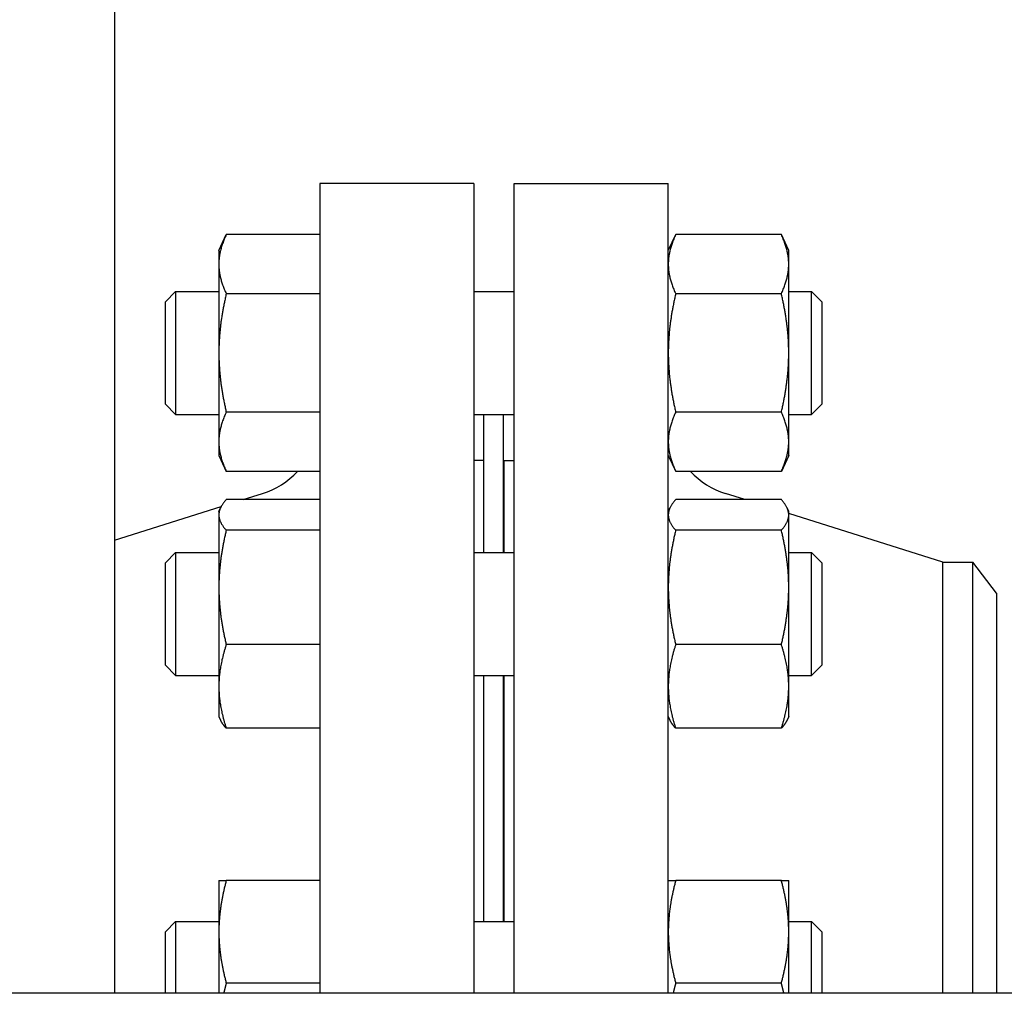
# Model space of a CAD drawing. Header units: inches. Extents: x 24 to 1128, y -69 to 748.
# Tile 510 of 656: x 756.58 to 762.58, y 294.86 to 300.79. Entities that reach past the tile are written whole.
import ezdxf

# ---------------------------------------------------------------- set-up
doc = ezdxf.new("R2010")
doc.units = ezdxf.units.IN
doc.header["$LTSCALE"] = 32
doc.header["$MEASUREMENT"] = 0
doc.layers.add('Visible (ANSI)', color=7, linetype='Continuous', lineweight=30)

msp = doc.modelspace()

# ---------------------------------------------------------------- linework, layer by layer
at = {"layer": 'Visible (ANSI)'}
for p, q in [((757.15563, 310.60867), (757.15563, 294.85867)), ((758.40563, 299.79617), (758.40563, 294.85867)), ((759.34563, 299.79617), (758.40563, 299.79617)), ((759.34563, 299.79617), (759.34563, 294.85867)), ((759.59013, 294.85867), (759.59013, 299.79617)), ((759.59013, 299.79617), (760.53013, 299.79617)), ((760.53013, 294.85867), (760.53013, 299.79617)), ((757.79113, 299.38738), (757.83622, 299.48406)), ((758.40563, 299.48406), (757.83622, 299.48406)), ((760.53013, 299.38738), (760.57522, 299.48406)), ((761.21905, 299.48406), (760.57522, 299.48406)), ((761.26413, 299.38738), (761.21905, 299.48406)), ((757.79113, 299.38738), (757.79113, 299.30364)), ((761.26413, 299.30364), (761.26413, 299.38738)), ((757.79113, 299.30364), (757.79113, 298.76238)), ((761.26413, 298.76238), (761.26413, 299.30364)), ((757.46513, 299.07488), (757.52763, 299.13738)), ((757.52763, 299.13738), (757.52763, 298.38738)), ((757.52763, 299.13738), (757.79113, 299.13738)), ((759.34563, 299.13738), (759.59013, 299.13738)), ((761.26413, 299.13738), (761.40263, 299.13738)), ((761.40263, 298.38738), (761.40263, 299.13738)), ((761.46513, 299.07488), (761.40263, 299.13738)), ((757.46513, 298.44988), (757.46513, 299.07488)), ((758.40563, 299.12322), (757.83622, 299.12322)), ((761.21905, 299.12322), (760.57522, 299.12322)), ((761.46513, 299.07488), (761.46513, 298.44988)), ((757.79113, 298.76238), (757.79113, 298.22111)), ((761.26413, 298.22111), (761.26413, 298.76238)), ((757.46513, 298.44988), (757.52763, 298.38738)), ((761.46513, 298.44988), (761.40263, 298.38738)), ((757.52763, 298.38738), (757.79113, 298.38738)), ((758.40563, 298.40153), (757.83622, 298.40153)), ((759.34563, 298.38738), (759.59013, 298.38738)), ((759.40513, 297.54626), (759.40513, 298.38738)), ((759.52513, 297.54626), (759.52513, 298.38738)), ((761.21905, 298.40153), (760.57522, 298.40153)), ((761.26413, 298.38738), (761.40263, 298.38738)), ((757.79113, 298.22111), (757.79113, 298.13738)), ((761.26413, 298.13738), (761.26413, 298.22111)), ((757.79113, 298.13738), (757.83622, 298.04069)), ((759.40513, 298.10617), (759.34563, 298.10617)), ((759.53013, 297.54626), (759.53013, 298.10617)), ((759.53013, 298.10617), (759.59013, 298.10617)), ((760.53013, 298.13738), (760.57522, 298.04069)), ((761.26413, 298.13738), (761.21905, 298.04069)), ((758.4035, 298.04069), (757.83622, 298.04069)), ((759.52513, 297.98617), (759.53013, 297.98617)), ((761.21905, 298.04069), (760.57522, 298.04069)), ((758.40563, 297.86836), (757.83622, 297.86836)), ((757.93895, 297.86836), (758.05661, 297.90562)), ((761.21905, 297.86836), (760.57522, 297.86836)), ((760.99682, 297.86836), (760.87916, 297.90562)), ((757.15563, 297.62025), (757.80531, 297.82603)), ((757.79113, 297.79626), (757.80141, 297.81831)), ((760.53013, 297.79626), (760.54041, 297.81831)), ((761.26413, 297.79626), (761.25385, 297.81831)), ((757.79113, 297.79626), (757.79113, 297.77496)), ((757.79113, 297.77496), (757.79113, 297.33302)), ((761.26413, 297.77496), (761.26413, 297.79626)), ((762.20347, 297.48617), (761.26413, 297.78369)), ((761.26413, 297.33302), (761.26413, 297.77496)), ((758.40563, 297.68157), (757.83622, 297.68157)), ((761.21905, 297.68157), (760.57522, 297.68157)), ((757.46513, 297.48376), (757.52763, 297.54626)), ((757.52763, 297.54626), (757.52763, 296.79626)), ((757.52763, 297.54626), (757.79113, 297.54626)), ((759.34563, 297.54626), (759.59013, 297.54626)), ((761.26413, 297.54626), (761.40263, 297.54626)), ((761.40263, 296.79626), (761.40263, 297.54626)), ((761.46513, 297.48376), (761.40263, 297.54626)), ((757.46513, 296.85876), (757.46513, 297.48376)), ((761.46513, 297.48376), (761.46513, 296.85876)), ((762.20347, 294.85867), (762.20347, 297.48617)), ((762.20347, 297.48617), (762.38626, 297.48617)), ((762.38626, 294.85867), (762.38626, 297.48617)), ((762.53013, 297.29867), (762.38626, 297.48617)), ((757.79113, 297.33302), (757.79113, 296.72932)), ((761.26413, 296.72932), (761.26413, 297.33302)), ((762.53013, 297.29867), (762.53013, 294.85867)), ((758.40563, 296.98447), (757.83622, 296.98447)), ((761.21905, 296.98447), (760.57522, 296.98447)), ((757.46513, 296.85876), (757.52763, 296.79626)), ((761.46513, 296.85876), (761.40263, 296.79626)), ((757.52763, 296.79626), (757.79113, 296.79626)), ((759.34563, 296.79626), (759.59013, 296.79626)), ((759.40513, 295.29608), (759.40513, 296.79626)), ((759.52513, 295.29608), (759.52513, 296.79626)), ((759.53013, 295.29608), (759.53013, 296.79626)), ((761.26413, 296.79626), (761.40263, 296.79626)), ((757.79113, 296.72932), (757.79113, 296.54626)), ((761.26413, 296.54626), (761.26413, 296.72932)), ((757.79113, 296.54626), (757.80141, 296.52421)), ((760.53013, 296.54626), (760.54041, 296.52421)), ((761.26413, 296.54626), (761.25385, 296.52421)), ((758.40563, 296.47416), (757.83622, 296.47416)), ((761.21905, 296.47416), (760.57522, 296.47416)), ((757.79113, 295.54608), (757.79113, 295.23358)), ((758.40563, 295.54608), (757.83622, 295.54608)), ((761.21905, 295.54608), (760.57522, 295.54608)), ((761.26413, 295.23358), (761.26413, 295.54608)), ((757.46513, 295.23358), (757.52763, 295.29608)), ((757.52763, 295.29608), (757.52763, 294.85867)), ((757.52763, 295.29608), (757.79113, 295.29608)), ((759.34563, 295.29608), (759.59013, 295.29608)), ((761.26413, 295.29608), (761.40263, 295.29608)), ((761.40263, 294.85867), (761.40263, 295.29608)), ((761.46513, 295.23358), (761.40263, 295.29608)), ((757.46513, 294.85867), (757.46513, 295.23358)), ((757.79113, 295.23358), (757.79113, 294.85867)), ((761.26413, 294.85867), (761.26413, 295.23358)), ((761.46513, 295.23358), (761.46513, 294.85867)), ((758.40563, 294.92108), (757.83622, 294.92108)), ((761.21905, 294.92108), (760.57522, 294.92108)), ((785.36063, 294.85867), (748.86063, 294.85867))]:
    msp.add_line(p, q, dxfattribs=at)
for centre, start, end in [((757.90563, 298.38228), 287.574716, 316.906395), ((761.03013, 298.38228), 223.093605, 252.425284)]:
    msp.add_arc(centre, 0.5, start, end, dxfattribs=at)
for points, weights in [([(757.83622, 299.48406), (757.79113, 299.38738), (757.79113, 299.30364)], [1, 1.0379548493, 1]), ([(760.57522, 299.48406), (760.53013, 299.38738), (760.53013, 299.30364)], [1, 1.0379548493, 1]), ([(761.26413, 299.30364), (761.26413, 299.38738), (761.21905, 299.48406)], [1, 1.0379548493, 1]), ([(757.79113, 299.30364), (757.79113, 299.21991), (757.83622, 299.12322)], [1, 1.0379548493, 1]), ([(760.53013, 299.30364), (760.53013, 299.21991), (760.57522, 299.12322)], [1, 1.0379548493, 1]), ([(761.21905, 299.12322), (761.26413, 299.21991), (761.26413, 299.30364)], [1, 1.0379548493, 1]), ([(757.83622, 299.12322), (757.79113, 298.92984), (757.79113, 298.76238)], [1, 1.0379548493, 1]), ([(760.57522, 299.12322), (760.53013, 298.92984), (760.53013, 298.76238)], [1, 1.0379548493, 1]), ([(761.26413, 298.76238), (761.26413, 298.92984), (761.21905, 299.12322)], [1, 1.0379548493, 1]), ([(757.79113, 298.76238), (757.79113, 298.59491), (757.83622, 298.40153)], [1, 1.0379548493, 1]), ([(760.53013, 298.76238), (760.53013, 298.59491), (760.57522, 298.40153)], [1, 1.0379548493, 1]), ([(761.21905, 298.40153), (761.26413, 298.59491), (761.26413, 298.76238)], [1, 1.0379548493, 1]), ([(757.83622, 298.40153), (757.79113, 298.30484), (757.79113, 298.22111)], [1, 1.0379548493, 1]), ([(760.57522, 298.40153), (760.53013, 298.30484), (760.53013, 298.22111)], [1, 1.0379548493, 1]), ([(761.26413, 298.22111), (761.26413, 298.30484), (761.21905, 298.40153)], [1, 1.0379548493, 1]), ([(757.79113, 298.22111), (757.79113, 298.13738), (757.83622, 298.04069)], [1, 1.0379548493, 1]), ([(760.53013, 298.22111), (760.53013, 298.13738), (760.57522, 298.04069)], [1, 1.0379548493, 1]), ([(761.21905, 298.04069), (761.26413, 298.13738), (761.26413, 298.22111)], [1, 1.0379548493, 1]), ([(757.83622, 297.86836), (757.79113, 297.81831), (757.79113, 297.77496)], [1, 1.0379548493, 1]), ([(760.57522, 297.86836), (760.53013, 297.81831), (760.53013, 297.77496)], [1, 1.0379548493, 1]), ([(761.26413, 297.77496), (761.26413, 297.81831), (761.21905, 297.86836)], [1, 1.0379548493, 1]), ([(757.79113, 297.77496), (757.79113, 297.73162), (757.83622, 297.68157)], [1, 1.0379548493, 1]), ([(760.53013, 297.77496), (760.53013, 297.73162), (760.57522, 297.68157)], [1, 1.0379548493, 1]), ([(761.21905, 297.68157), (761.26413, 297.73162), (761.26413, 297.77496)], [1, 1.0379548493, 1]), ([(757.83622, 297.68157), (757.79113, 297.49478), (757.79113, 297.33302)], [1, 1.0379548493, 1]), ([(760.57522, 297.68157), (760.53013, 297.49478), (760.53013, 297.33302)], [1, 1.0379548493, 1]), ([(761.26413, 297.33302), (761.26413, 297.49478), (761.21905, 297.68157)], [1, 1.0379548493, 1]), ([(757.79113, 297.33302), (757.79113, 297.17126), (757.83622, 296.98447)], [1, 1.0379548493, 1]), ([(760.53013, 297.33302), (760.53013, 297.17126), (760.57522, 296.98447)], [1, 1.0379548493, 1]), ([(761.21905, 296.98447), (761.26413, 297.17126), (761.26413, 297.33302)], [1, 1.0379548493, 1]), ([(757.83622, 296.98447), (757.79113, 296.84773), (757.79113, 296.72932)], [1, 1.0379548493, 1]), ([(760.57522, 296.98447), (760.53013, 296.84773), (760.53013, 296.72932)], [1, 1.0379548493, 1]), ([(761.26413, 296.72932), (761.26413, 296.84773), (761.21905, 296.98447)], [1, 1.0379548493, 1]), ([(757.79113, 296.72932), (757.79113, 296.6109), (757.83622, 296.47416)], [1, 1.0379548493, 1]), ([(760.53013, 296.72932), (760.53013, 296.6109), (760.57522, 296.47416)], [1, 1.0379548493, 1]), ([(761.21905, 296.47416), (761.26413, 296.6109), (761.26413, 296.72932)], [1, 1.0379548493, 1]), ([(757.83622, 296.47416), (757.81245, 296.50055), (757.80141, 296.52421)], [1, 1.01965956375, 1.01895290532]), ([(760.57522, 296.47416), (760.55145, 296.50055), (760.54041, 296.52421)], [1, 1.01965956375, 1.01895290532]), ([(761.25385, 296.52421), (761.24282, 296.50055), (761.21905, 296.47416)], [1.01895290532, 1.01965956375, 1]), ([(757.79113, 295.54608), (757.79113, 295.54608), (757.83622, 295.54608)], [1, 1.0379548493, 1]), ([(757.83622, 295.54608), (757.79113, 295.37861), (757.79113, 295.23358)], [1, 1.0379548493, 1]), ([(760.53013, 295.54608), (760.53013, 295.54608), (760.57522, 295.54608)], [1, 1.0379548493, 1]), ([(760.57522, 295.54608), (760.53013, 295.37861), (760.53013, 295.23358)], [1, 1.0379548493, 1]), ([(761.21905, 295.54608), (761.26413, 295.54608), (761.26413, 295.54608)], [1, 1.0379548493, 1]), ([(761.26413, 295.23358), (761.26413, 295.37861), (761.21905, 295.54608)], [1, 1.0379548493, 1]), ([(757.79113, 295.23358), (757.79113, 295.08855), (757.83622, 294.92108)], [1, 1.0379548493, 1]), ([(760.53013, 295.23358), (760.53013, 295.08855), (760.57522, 294.92108)], [1, 1.0379548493, 1]), ([(761.21905, 294.92108), (761.26413, 295.08855), (761.26413, 295.23358)], [1, 1.0379548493, 1]), ([(757.83622, 294.92108), (757.82762, 294.88914), (757.82074, 294.85867)], [1, 1.00702312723, 1.01144714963]), ([(760.57522, 294.92108), (760.56662, 294.88914), (760.55974, 294.85867)], [1, 1.00702312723, 1.01144714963]), ([(761.23453, 294.85867), (761.22765, 294.88914), (761.21905, 294.92108)], [1.01144714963, 1.00702312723, 1])]:
    msp.add_rational_spline(points, weights, degree=2, dxfattribs=at)

doc.saveas('drawing.dxf')
